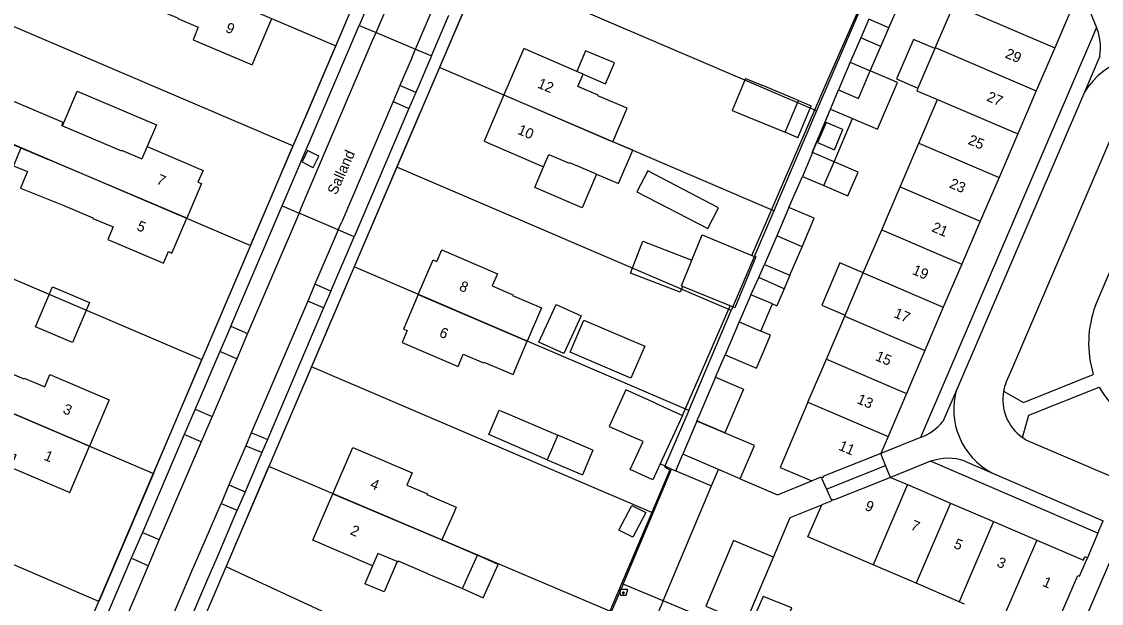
# Model space of a CAD drawing. Extents: x 194485 to 197793, y 468269 to 470822.
# Drawn here: x 197116.4 to 197240.7, y 469396.5 to 469463.5 of the extents above; entities that cross this region are included whole.
import ezdxf

# ---------------------------------------------------------------- set-up
doc = ezdxf.new("R2010")
doc.units = 0
for name, color, linetype in [('BGT begrenzing pand op maaiveld onder overbouw', 7, 'Continuous'), ('BGT grensvlak gebouwinstallatie plus 1', 7, 'Continuous'), ('BGT grensvlak onbegroeid terreindeel', 7, 'Continuous'), ('BGT grensvlak ondersteunend wegdeel', 7, 'Continuous'), ('BGT grensvlak pand deel overbouw', 7, 'Continuous'), ('BGT grensvlak pand op maaiveld', 7, 'Continuous'), ('BGT grensvlak pand op maaiveld LR', 7, 'Continuous'), ('BGT grensvlak wegdeel', 7, 'Continuous'), ('BGT puntobject bak container', 7, 'Continuous'), ('BGT tekst huisnummerreeks', 7, 'Continuous'), ('BGT tekst openbare ruimte label weg', 7, 'Continuous'), ('GEM grensvlak WOZ_BRK percelen', 7, 'Continuous')]:
    doc.layers.add(name, color=color, linetype=linetype)

msp = doc.modelspace()

# ---------------------------------------------------------------- linework, layer by layer
at = {"layer": 'BGT begrenzing pand op maaiveld onder overbouw'}
for points in [[(197215.27, 469413.74), (197208.61, 469411.08), (197208.65, 469410.98), (197208.46, 469410.9)], [(197216.41, 469410.98), (197209.83, 469408.34), (197209.79, 469408.45), (197209.6, 469408.37)]]:
    msp.add_lwpolyline(points, dxfattribs=at)
at = {"layer": 'BGT grensvlak gebouwinstallatie plus 1'}
for p, q in [((197216.21, 469462.75), (197217.2, 469465.01)), ((197213.9, 469463.74), (197212.98, 469461.6)), ((197216.21, 469462.75), (197213.9, 469463.74)), ((197215.28, 469460.62), (197216.21, 469462.75)), ((197181.29, 469460.12), (197180.27, 469457.73)), ((197184.6, 469458.71), (197181.29, 469460.12)), ((197183.58, 469456.32), (197184.6, 469458.71)), ((197217.2, 469456.46), (197214.07, 469457.8)), ((197181, 469457.42), (197183.58, 469456.32)), ((197214.9, 469451.08), (197217.2, 469456.46)), ((197209.5, 469453.39), (197210.42, 469455.61)), ((197205.79, 469454.4), (197207.26, 469453.78)), ((197205.73, 469450.1), (197207.26, 469453.78)), ((197209.5, 469453.39), (197212.03, 469452.31)), ((197209.9, 469447.32), (197212.03, 469452.31)), ((197212.03, 469452.31), (197214.9, 469451.08)), ((197205.73, 469450.1), (197204.26, 469450.72)), ((197212.66, 469446.15), (197209.9, 469447.32)), ((197211.5, 469443.41), (197212.66, 469446.15)), ((197208.74, 469444.59), (197211.5, 469443.41)), ((197201.22, 469434), (197201.89, 469435.5)), ((197200.33, 469432.02), (197201.22, 469434)), ((197204.14, 469432.69), (197201.22, 469434)), ((197204.81, 469434.26), (197204.14, 469432.69)), ((197204.14, 469432.69), (197203.3, 469430.75)), ((197202.82, 469430.96), (197203.3, 469430.75)), ((197182.13, 469414.11), (197178.09, 469415.84)), ((197182.13, 469414.11), (197180.92, 469411.29)), ((197176.88, 469413.02), (197180.92, 469411.29)), ((197171.23, 469400.96), (197168.86, 469402.03)), ((197156.77, 469400.81), (197155.89, 469398.74)), ((197159.58, 469401.29), (197158.09, 469397.8)), ((197169.5, 469397.11), (197171.23, 469400.96)), ((197158.09, 469397.8), (197155.89, 469398.74)), ((197167.13, 469398.17), (197169.5, 469397.11))]:
    msp.add_line(p, q, dxfattribs=at)
for points in [[(197221.5, 469460.36), (197219.03, 469461.42), (197217.09, 469456.88), (197219.55, 469455.82)], [(197121.07, 469451.45), (197122.77, 469455.46), (197131.89, 469451.59), (197130.81, 469449.07)], [(197207.43, 469448.38), (197207.37, 469448.4), (197209.5, 469453.39)], [(197182.54, 469445.91), (197180.89, 469442.04), (197175.44, 469444.37), (197176.45, 469446.75)], [(197192.43, 469432.98), (197192.17, 469432.3), (197186.46, 469434.49), (197187.87, 469438.17), (197193.53, 469435.99)], [(197213.26, 469434.52), (197210.57, 469435.68), (197208.48, 469430.8), (197211.17, 469429.65)], [(197175.92, 469426.55), (197177.92, 469430.9), (197180.79, 469429.58), (197178.79, 469425.23), (197175.92, 469426.55)], [(197185.13, 469404.91), (197186.62, 469407.76), (197188.22, 469406.92), (197186.73, 469404.08), (197185.13, 469404.91)]]:
    msp.add_lwpolyline(points, dxfattribs=at)
at = {"layer": 'BGT grensvlak onbegroeid terreindeel'}
for p, q in [((197161.74, 469455.32), (197159.92, 469456.11)), ((197159.13, 469454.27), (197160.95, 469453.48)), ((197149.29, 469448.61), (197148.84, 469447.72)), ((197150.58, 469447.96), (197149.29, 469448.61))]:
    msp.add_line(p, q, dxfattribs=at)
for points in [[(197148.84, 469447.72), (197148.64, 469447.31), (197149.81, 469446.72)], [(197149.81, 469446.72), (197149.93, 469446.67), (197150.58, 469447.96)]]:
    msp.add_lwpolyline(points, dxfattribs=at)
at = {"layer": 'BGT grensvlak ondersteunend wegdeel'}
for p, q in [((197155.23, 469463.03), (197157.17, 469462.22)), ((197146.37, 469442.26), (197148.3, 469441.42))]:
    msp.add_line(p, q, dxfattribs=at)
at = {"layer": 'BGT grensvlak pand deel overbouw'}
for p, q in [((197215.84, 469412.36), (197215.27, 469413.74)), ((197209.03, 469409.63), (197215.84, 469412.36)), ((197216.41, 469410.98), (197215.84, 469412.36)), ((197208.46, 469410.9), (197209.03, 469409.63)), ((197209.03, 469409.63), (197209.6, 469408.37))]:
    msp.add_line(p, q, dxfattribs=at)
at = {"layer": 'BGT grensvlak pand op maaiveld'}
for p, q in [((197237.42, 469465.42), (197235.3, 469460.46)), ((197212.98, 469461.6), (197211.77, 469458.79)), ((197215.28, 469460.62), (197212.98, 469461.6)), ((197214.07, 469457.8), (197215.28, 469460.62)), ((197221.5, 469460.36), (197219.55, 469455.82)), ((197221.55, 469460.47), (197221.5, 469460.36)), ((197235.3, 469460.46), (197233.17, 469455.5)), ((197181, 469457.42), (197180.27, 469457.73)), ((197211.77, 469458.79), (197210.42, 469455.61)), ((197199.69, 469456.93), (197201.6, 469456.14)), ((197205.79, 469454.4), (197201.6, 469456.14)), ((197233.17, 469455.5), (197231.04, 469450.54)), ((197204.26, 469450.72), (197205.79, 469454.4)), ((197219.66, 469449.48), (197221.8, 469454.49)), ((197120.98, 469451.49), (197121.07, 469451.45)), ((197231.04, 469450.54), (197228.89, 469445.52)), ((197130.81, 469449.07), (197130.21, 469447.65)), ((197186.73, 469448.66), (197184.43, 469449.64)), ((197217.51, 469444.45), (197219.66, 469449.48)), ((197185.09, 469444.83), (197186.73, 469448.66)), ((197207.43, 469448.38), (197206.26, 469445.64)), ((197209.9, 469447.32), (197207.43, 469448.38)), ((197208.74, 469444.59), (197209.9, 469447.32)), ((197182.24, 469446.04), (197182.54, 469445.91)), ((197182.54, 469445.91), (197185.09, 469444.83)), ((197206.26, 469445.64), (197208.74, 469444.59)), ((197228.89, 469445.52), (197226.74, 469440.5)), ((197215.38, 469439.48), (197217.51, 469444.45)), ((197204.7, 469442.08), (197203.3, 469438.79)), ((197226.74, 469440.5), (197224.61, 469435.53)), ((197213.26, 469434.52), (197215.38, 469439.48)), ((197203.3, 469438.79), (197201.89, 469435.5)), ((197204.81, 469434.26), (197206.21, 469437.54)), ((197201.89, 469435.5), (197204.81, 469434.26)), ((197224.61, 469435.53), (197222.48, 469430.58)), ((197211.17, 469429.65), (197213.26, 469434.52)), ((197197.92, 469430.73), (197192.43, 469432.98)), ((197200.33, 469432.02), (197198.99, 469428.89)), ((197202.82, 469430.96), (197200.33, 469432.02)), ((197176.22, 469430.51), (197174.58, 469426.66)), ((197201.47, 469427.82), (197202.82, 469430.96)), ((197222.48, 469430.58), (197220.36, 469425.61)), ((197209.01, 469424.6), (197211.14, 469429.56)), ((197211.14, 469429.56), (197211.17, 469429.65)), ((197198.99, 469428.89), (197197.37, 469425.11)), ((197220.36, 469425.61), (197218.23, 469420.65)), ((197206.89, 469419.65), (197209.01, 469424.6)), ((197196.25, 469422.52), (197194.1, 469417.51)), ((197218.23, 469420.65), (197216.11, 469415.7)), ((197189.35, 469419.54), (197192.46, 469418.11)), ((197192.46, 469418.11), (197189.89, 469412.53)), ((197194.11, 469417.47), (197192.48, 469413.65)), ((197176.88, 469413.02), (197170.14, 469415.91)), ((197178.09, 469415.84), (197176.88, 469413.02)), ((197216.11, 469415.7), (197215.27, 469413.74)), ((197196.6, 469411.88), (197192.48, 469413.65)), ((197199.1, 469410.81), (197196.6, 469411.88)), ((197208.42, 469411), (197207.34, 469410.57)), ((197208.46, 469410.9), (197208.42, 469411)), ((197216.41, 469410.98), (197218.35, 469410.15)), ((197218.35, 469410.15), (197223.31, 469408.02)), ((197209.64, 469408.27), (197208.5, 469407.81)), ((197209.6, 469408.37), (197209.64, 469408.27)), ((197223.31, 469408.02), (197228.27, 469405.89)), ((197166.15, 469406.99), (197164.74, 469403.77)), ((197228.27, 469405.89), (197233.23, 469403.76)), ((197164.74, 469403.77), (197168.86, 469402.03)), ((197167.13, 469398.17), (197168.86, 469402.03)), ((197219.35, 469398.78), (197214.39, 469400.91)), ((197163.12, 469399.88), (197167.13, 469398.17)), ((197224.31, 469396.66), (197219.35, 469398.78)), ((197224.93, 469396.39), (197224.31, 469396.66))]:
    msp.add_line(p, q, dxfattribs=at)
for points in [[(197132.67, 469469.16), (197131.04, 469465.3), (197134.38, 469463.88), (197134.35, 469463.82), (197136.7, 469462.82), (197136.09, 469461.38), (197142.91, 469458.48), (197145.18, 469463.82)], [(197226.05, 469464.42), (197223.67, 469465.43), (197221.55, 469460.47)], [(197180.27, 469457.73), (197174.17, 469460.36), (197171.88, 469455.02)], [(197210.42, 469455.61), (197212.71, 469454.62), (197214.07, 469457.8)], [(197184.43, 469449.64), (197186.07, 469453.49), (197182.71, 469454.92), (197182.74, 469455), (197180.4, 469456), (197181, 469457.42)], [(197199.69, 469456.93), (197198.16, 469453.25), (197204.26, 469450.72)], [(197120.98, 469451.49), (197121.13, 469451.86), (197112.35, 469455.56), (197110.57, 469451.33), (197116.27, 469448.93)], [(197219.55, 469455.82), (197219.42, 469455.51), (197221.8, 469454.49)], [(197171.88, 469455.02), (197169.6, 469449.69), (197176.45, 469446.75)], [(197121.07, 469451.45), (197127.84, 469448.58), (197127.87, 469448.65), (197130.21, 469447.65)], [(197208, 469449.53), (197209.94, 469448.72), (197210.91, 469451.03), (197208.98, 469451.85), (197208, 469449.53)], [(197116.27, 469448.93), (197115.43, 469446.85), (197117.02, 469446.21), (197116.76, 469445.6)], [(197130.81, 469449.07), (197137.24, 469446.33), (197136.66, 469444.98), (197137.08, 469444.81), (197135.37, 469440.82)], [(197176.45, 469446.75), (197177.05, 469448.16), (197179.4, 469447.15), (197179.43, 469447.24), (197182.24, 469446.04)], [(197116.76, 469445.6), (197116.23, 469444.28), (197121.23, 469442.29)], [(197188.45, 469446.28), (197187.2, 469443.88), (197195.37, 469439.64), (197196.61, 469442.04), (197188.45, 469446.28)], [(197121.23, 469442.29), (197124.57, 469440.88), (197124.54, 469440.81), (197126.89, 469439.82), (197126.28, 469438.38), (197132.68, 469435.65), (197133.26, 469437), (197133.67, 469436.82), (197135.37, 469440.82)], [(197206.21, 469437.54), (197207.62, 469440.83), (197204.7, 469442.08)], [(197193.53, 469435.99), (197194.73, 469438.9), (197200.43, 469436.55)], [(197162.03, 469432.04), (197163.74, 469436.03), (197164.15, 469435.85), (197164.73, 469437.2), (197171.15, 469434.44), (197170.55, 469433.03), (197172.9, 469432.02), (197172.86, 469431.94), (197176.22, 469430.51)], [(197200.43, 469436.55), (197200.89, 469436.37), (197198.48, 469430.5), (197197.92, 469430.73)], [(197192.43, 469432.98), (197192.32, 469433.03), (197193.53, 469435.99)], [(197119.93, 469432.93), (197124.16, 469431.13), (197122.2, 469426.53), (197117.97, 469428.33), (197119.93, 469432.93)], [(197162.03, 469432.04), (197160.32, 469428.05), (197160.73, 469427.88), (197160.16, 469426.52), (197166.6, 469423.76), (197167.2, 469425.18), (197169.55, 469424.18), (197169.58, 469424.26), (197172.94, 469422.83), (197174.58, 469426.66)], [(197181.09, 469429.1), (197188.1, 469426.08), (197186.51, 469422.39), (197179.5, 469425.4), (197181.09, 469429.1)], [(197197.37, 469425.11), (197200.96, 469423.57), (197202.58, 469427.35), (197201.47, 469427.82)], [(197113.27, 469423.76), (197116.63, 469422.33), (197116.66, 469422.4), (197119.01, 469421.4), (197119.61, 469422.82), (197126.45, 469419.9), (197124.18, 469414.57)], [(197196.25, 469422.52), (197199.47, 469421.14), (197197.32, 469416.13), (197194.1, 469417.51)], [(197189.35, 469419.54), (197185.94, 469421.08), (197184.01, 469416.83), (197187.41, 469415.35)], [(197111.65, 469419.91), (197110.02, 469416.05), (197113.36, 469414.63), (197113.34, 469414.56), (197115.68, 469413.57), (197115.08, 469412.15), (197121.91, 469409.24), (197124.18, 469414.57)], [(197206.89, 469419.65), (197203.68, 469412.13), (197207.34, 469410.57)], [(197170.14, 469415.91), (197171.35, 469418.73), (197178.09, 469415.84)], [(197199.1, 469410.81), (197200.73, 469414.64), (197194.11, 469417.47)], [(197189.89, 469412.53), (197189.04, 469410.69), (197186.42, 469411.9), (197187.91, 469415.12), (197187.41, 469415.35)], [(197152.19, 469409.09), (197154.48, 469414.43), (197161.33, 469411.5), (197160.72, 469410.08), (197163.07, 469409.08), (197163.03, 469409), (197166.39, 469407.56), (197166.15, 469406.99)], [(197156.77, 469400.81), (197149.9, 469403.75), (197152.19, 469409.09)], [(197214.39, 469400.91), (197206.88, 469404.13), (197208.5, 469407.81)], [(197233.23, 469403.76), (197238.6, 469401.46), (197238.77, 469401.85), (197239.06, 469401.73)], [(197159.58, 469401.29), (197157.38, 469402.23), (197156.77, 469400.81)], [(197234.76, 469391.71), (197235.67, 469393.83), (197235.48, 469393.91), (197237.96, 469399.69), (197238.15, 469399.61), (197239.06, 469401.73)], [(197163.12, 469399.88), (197159.76, 469401.32), (197159.72, 469401.23), (197159.58, 469401.29)], [(197203.6, 469392.63), (197205.05, 469395.94), (197201.73, 469397.28), (197200.27, 469393.97)]]:
    msp.add_lwpolyline(points, dxfattribs=at)
at = {"layer": 'BGT grensvlak pand op maaiveld LR'}
for p, q in [((197226.05, 469464.42), (197235.3, 469460.46)), ((197221.55, 469460.47), (197233.17, 469455.5)), ((197211.77, 469458.79), (197214.07, 469457.8)), ((197171.88, 469455.02), (197184.43, 469449.64)), ((197221.8, 469454.49), (197231.04, 469450.54)), ((197116.27, 469448.93), (197119.35, 469447.63)), ((197219.66, 469449.48), (197228.89, 469445.52)), ((197135.37, 469440.82), (197119.35, 469447.63)), ((197217.51, 469444.45), (197226.74, 469440.5)), ((197215.38, 469439.48), (197224.61, 469435.53)), ((197206.21, 469437.54), (197203.3, 469438.79)), ((197213.26, 469434.52), (197222.48, 469430.58)), ((197162.03, 469432.04), (197174.58, 469426.66)), ((197211.14, 469429.56), (197220.36, 469425.61)), ((197198.99, 469428.89), (197201.47, 469427.82)), ((197209.01, 469424.6), (197218.23, 469420.65)), ((197124.18, 469414.57), (197111.65, 469419.91)), ((197206.89, 469419.65), (197216.11, 469415.7)), ((197152.19, 469409.09), (197164.74, 469403.77)), ((197218.35, 469410.15), (197214.39, 469400.91)), ((197223.31, 469408.02), (197219.35, 469398.78)), ((197228.27, 469405.89), (197224.31, 469396.66)), ((197233.23, 469403.76), (197229.27, 469394.53))]:
    msp.add_line(p, q, dxfattribs=at)
at = {"layer": 'BGT grensvlak wegdeel'}
for p, q in [((197164.8, 469458.97), (197193.53, 469526.21)), ((197283.86, 469500), (197234.51, 469384.6)), ((197210.9, 469460.69), (197223.3, 469488.76)), ((197157.41, 469468.13), (197155.23, 469463.03)), ((197157.17, 469462.22), (197159.35, 469467.32)), ((197238.26, 469467.37), (197240.11, 469462.81)), ((197161.71, 469460.31), (197163.71, 469464.98)), ((197163.54, 469459.54), (197165.53, 469464.2)), ((197146.37, 469442.26), (197155.23, 469463.03)), ((197149.19, 469452.83), (197153.8, 469463.65)), ((197240.11, 469462.81), (197219.87, 469415.58)), ((197148.68, 469442.36), (197156.76, 469461.29)), ((197156.76, 469461.29), (197157.17, 469462.22)), ((197157.17, 469462.22), (197161.71, 469460.31)), ((197161.32, 469459.38), (197161.71, 469460.31)), ((197161.71, 469460.31), (197163.54, 469459.54)), ((197159.59, 469446.77), (197164.8, 469458.97)), ((197161.32, 469459.38), (197159.92, 469456.11)), ((197163.54, 469459.54), (197161.74, 469455.32)), ((197240.51, 469459.5), (197238.73, 469455.36)), ((197159.92, 469456.11), (197159.13, 469454.27)), ((197161.74, 469455.32), (197160.95, 469453.48)), ((197238.73, 469455.36), (197224.02, 469421.12)), ((197159.13, 469454.27), (197153.21, 469440.42)), ((197147.29, 469448.38), (197149.19, 469452.83)), ((197160.95, 469453.48), (197154.63, 469438.69)), ((197207.43, 469448.38), (197209.5, 469453.39)), ((197144.93, 469442.85), (197147.29, 469448.38)), ((197158.36, 469443.9), (197159.59, 469446.77)), ((197204.7, 469442.08), (197206.26, 469445.64)), ((197155.91, 469438.15), (197158.36, 469443.9)), ((197120.02, 469384.47), (197144.93, 469442.85)), ((197140.43, 469428.39), (197146.37, 469442.26)), ((197148.3, 469441.42), (197142.38, 469427.57)), ((197148.3, 469441.42), (197148.68, 469442.36)), ((197152.81, 469439.48), (197148.3, 469441.42)), ((197152.81, 469439.48), (197153.21, 469440.42)), ((197152.81, 469439.48), (197150.13, 469433.23)), ((197154.63, 469438.69), (197152.81, 469439.48)), ((197151.96, 469432.44), (197154.63, 469438.69)), ((197240, 469430.78), (197242.84, 469437.45)), ((197150.13, 469433.23), (197149.3, 469431.28)), ((197151.96, 469432.44), (197150.13, 469433.23)), ((197151.96, 469432.44), (197151.13, 469430.49)), ((197149.3, 469431.28), (197142.8, 469416.1)), ((197151.13, 469430.49), (197144.65, 469415.33)), ((197151.13, 469430.49), (197149.3, 469431.28)), ((197192.46, 469418.11), (197197.92, 469430.73)), ((197140.43, 469428.39), (197139.18, 469425.47)), ((197140.43, 469428.39), (197142.38, 469427.57)), ((197142.38, 469427.57), (197141.12, 469424.65)), ((197139.18, 469425.47), (197136.35, 469418.85)), ((197141.12, 469424.65), (197139.18, 469425.47)), ((197141.12, 469424.65), (197138.28, 469418)), ((197196.25, 469422.52), (197197.37, 469425.11)), ((197224.02, 469421.12), (197222.43, 469417.42)), ((197136.35, 469418.85), (197135.08, 469415.91)), ((197136.35, 469418.85), (197138.28, 469418)), ((197138.28, 469418), (197137.03, 469415.07)), ((197194.11, 469417.47), (197194.1, 469417.51)), ((197135.08, 469415.91), (197130.26, 469404.65)), ((197137.03, 469415.07), (197135.08, 469415.91)), ((197142.8, 469416.1), (197142.17, 469414.63)), ((197144.28, 469415.48), (197142.8, 469416.1)), ((197144.65, 469415.33), (197144.02, 469413.85)), ((197144.28, 469415.48), (197144.65, 469415.33)), ((197219.87, 469415.58), (197215.27, 469413.74)), ((197137.03, 469415.07), (197132.21, 469403.81)), ((197142.17, 469414.63), (197140.23, 469410.11)), ((197142.17, 469414.63), (197143.66, 469414)), ((197144.02, 469413.85), (197142.08, 469409.32)), ((197144.02, 469413.85), (197143.66, 469414)), ((197191.67, 469411.75), (197192.48, 469413.65)), ((197221.02, 469412.83), (197216.41, 469410.98)), ((197240.27, 469404.54), (197221.02, 469412.83)), ((197224.97, 469412.85), (197228.05, 469411.52)), ((197185.6, 469398.69), (197191.19, 469411.93)), ((197191.19, 469411.93), (197189.89, 469412.53)), ((197191.19, 469411.93), (197191.67, 469411.75)), ((197191.67, 469411.75), (197195.8, 469410.01)), ((197195.8, 469410.01), (197196.6, 469411.88)), ((197228.05, 469411.52), (197240.89, 469405.99)), ((197140.23, 469410.11), (197139.32, 469407.98)), ((197140.23, 469410.11), (197142.08, 469409.32)), ((197142.08, 469409.32), (197141.18, 469407.2)), ((197190.21, 469396.77), (197195.8, 469410.01)), ((197139.32, 469407.98), (197141.18, 469407.2)), ((197240.27, 469404.54), (197240.89, 469405.99)), ((197130.26, 469404.65), (197128.98, 469401.66)), ((197130.26, 469404.65), (197132.21, 469403.81)), ((197240.27, 469404.54), (197239.06, 469401.73)), ((197132.21, 469403.81), (197130.93, 469400.81)), ((197128.98, 469401.66), (197121.38, 469383.92)), ((197130.93, 469400.81), (197128.98, 469401.66)), ((197199.72, 469394.2), (197202.93, 469401.78)), ((197130.93, 469400.81), (197123.35, 469383.07)), ((197190.21, 469396.77), (197185.6, 469398.69)), ((197190.21, 469396.77), (197184.77, 469384.08)), ((197199.22, 469393.02), (197190.21, 469396.77))]:
    msp.add_line(p, q, dxfattribs=at)
for points in [[(197200.43, 469436.55), (197208.91, 469456.16), (197210.9, 469460.69)], [(197242.13, 469450.87), (197230.22, 469423.1), (197229.73, 469421.99)], [(197131.02, 469379.84), (197139.9, 469400.68), (197155.91, 469438.15)], [(197229.41, 469420.91), (197231.71, 469419.6), (197239.74, 469422.82)], [(197231.58, 469415.57), (197232.32, 469418.13), (197240.42, 469421.38)], [(197242.86, 469410.62), (197232.35, 469415.1), (197231.95, 469415.32), (197231.58, 469415.57)], [(197199.1, 469410.81), (197203.37, 469408.98), (197207.34, 469410.57)], [(197132.11, 469391.16), (197136.05, 469400.36), (197136.88, 469402.29), (197139.32, 469407.98)], [(197133.97, 469390.36), (197137.91, 469399.56), (197138.74, 469401.49), (197141.18, 469407.2)], [(197202.93, 469401.78), (197204.86, 469406.35), (197208.5, 469407.81)], [(197202.93, 469401.78), (197198.33, 469403.73), (197195.12, 469396.15), (197199.72, 469394.2)], [(197185.6, 469398.69), (197180.17, 469386.05), (197181.36, 469385.54)]]:
    msp.add_lwpolyline(points, dxfattribs=at)
for centre, radius, start, end in [((197233.94, 469460.38), 6.63, 352.3241, 21.5087), ((197246.71, 469450.29), 9.45, 70.6984, 147.5623), ((197251.73, 469426.42), 12.52, 159.5978, 196.6903), ((197234.84, 469419.91), 5.52, 157.8718, 169.5506), ((197231.92, 469418.8), 8.24, 163.6329, 242.0125), ((197234.74, 469419.96), 5.41, 169.8714, 234.2629), ((197253.84, 469429.35), 15.61, 210.7067, 236.7851), ((197217.93, 469421), 5.75, 289.7124, 321.4645), ((197223.03, 469407.21), 5.97, 70.9773, 109.6886)]:
    msp.add_arc(centre, radius, start, end, dxfattribs=at)
at = {"layer": 'BGT puntobject bak container'}
msp.add_lwpolyline([(197185.96, 469397.41), (197186.14, 469398.08), (197185.14, 469398.08), (197185.31, 469397.41)], close=True, dxfattribs=at)
msp.add_circle((197185.64, 469397.68), 0.1, dxfattribs=at)
for start, end in [(0, 180), (180, 0)]:
    msp.add_arc((197185.64, 469397.68), 0.1, start, end, dxfattribs=at)
at = {"layer": 'GEM grensvlak WOZ_BRK percelen'}
for p, q in [((197109.4, 469479.08), (197152.54, 469460.68)), ((197152.54, 469460.68), (197157.43, 469472.17)), ((197169.38, 469469.69), (197164.47, 469458.2)), ((197207.89, 469453.19), (197169.38, 469469.69)), ((197103.95, 469467.81), (197147.63, 469449.18)), ((197212.82, 469464.72), (197207.89, 469453.19)), ((197147.63, 469449.18), (197152.54, 469460.68)), ((197164.47, 469458.2), (197159.56, 469446.7)), ((197202.98, 469441.69), (197164.47, 469458.2)), ((197098.5, 469456.54), (197142.72, 469437.68)), ((197207.89, 469453.19), (197202.98, 469441.69)), ((197142.72, 469437.68), (197147.63, 469449.18)), ((197159.56, 469446.7), (197154.65, 469435.21)), ((197198.07, 469430.19), (197159.56, 469446.7)), ((197095.62, 469442.25), (197137.12, 469424.55)), ((197202.98, 469441.69), (197198.07, 469430.19)), ((197142.72, 469437.68), (197137.12, 469424.55)), ((197154.65, 469435.21), (197149.74, 469423.73)), ((197193.16, 469418.7), (197154.65, 469435.21)), ((197193.16, 469418.7), (197198.07, 469430.19)), ((197090.69, 469428.85), (197131.53, 469411.43)), ((197131.53, 469411.43), (197137.12, 469424.55)), ((197149.74, 469423.73), (197144.83, 469412.22)), ((197188.91, 469406.93), (197149.74, 469423.73)), ((197184.07, 469395.58), (197144.83, 469412.22)), ((197188.91, 469406.93), (197184.07, 469395.58))]:
    msp.add_line(p, q, dxfattribs=at)
for points in [[(197131.53, 469411.43), (197125.24, 469396.68), (197085.21, 469413.95), (197087.44, 469420.01)], [(197193.16, 469418.7), (197190.38, 469412.2), (197191, 469411.85), (197188.91, 469406.93)], [(197184.07, 469395.58), (197178.61, 469382.74), (197139.9, 469400.68), (197144.83, 469412.22)]]:
    msp.add_lwpolyline(points, dxfattribs=at)

# ---------------------------------------------------------------- texts
at = {"layer": 'BGT tekst huisnummerreeks'}
for s, rotation, p in [('9', 336.9, (197139.74, 469462.33)), ('29', 336.8, (197229.5, 469459.36)), ('12', 336.8, (197175.65, 469455.91)), ('27', 336.8, (197227.37, 469454.39)), ('10', 336.8, (197173.36, 469450.58)), ('25', 336.8, (197225.23, 469449.41)), ('7', 336.9, (197131.79, 469444.85)), ('23', 336.8, (197223.08, 469444.39)), ('5', 336.9, (197129.51, 469439.51)), ('21', 336.8, (197221.05, 469439.35)), ('19', 336.8, (197218.81, 469434.43)), ('8', 336.8, (197166.64, 469432.57)), ('17', 336.8, (197216.69, 469429.47)), ('6', 336.8, (197164.35, 469427.24)), ('15', 336.8, (197214.56, 469424.51)), ('13', 336.8, (197212.44, 469419.56)), ('3', 336.9, (197121.01, 469418.42)), ('11', 336.8, (197210.33, 469414.19)), ('1', 336.9, (197118.84, 469413.04)), ('4', 336.8, (197156.39, 469409.8)), ('9', 336.8, (197213.34, 469407.29)), ('2', 336.8, (197154.1, 469404.46)), ('7', 336.8, (197218.62, 469405.02)), ('5', 336.8, (197223.58, 469402.9)), ('3', 336.8, (197228.54, 469400.77)), ('1', 336.8, (197233.81, 469398.51))]:
    msp.add_text(s, height=1.2, rotation=rotation, dxfattribs=at).set_placement(p)
at = {"layer": 'BGT tekst openbare ruimte label weg'}
msp.add_text('Salland', height=1.2, rotation=66, dxfattribs=at).set_placement((197152.6, 469443.44))

doc.saveas('drawing.dxf')
